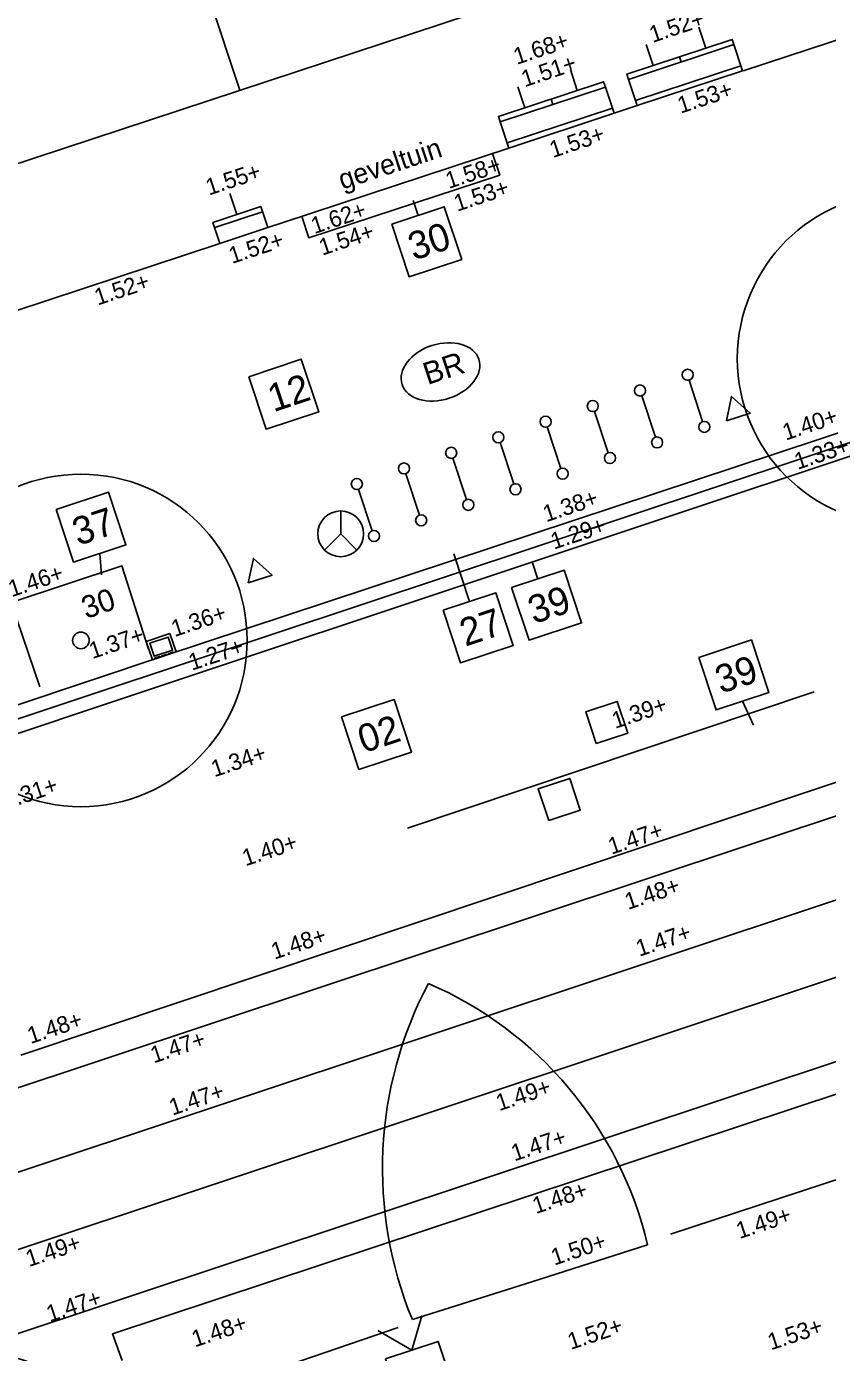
# Model space of a CAD drawing. Extents: x 122462 to 123306, y 485548 to 486417.
# Drawn here: x 122803.07 to 122817.52, y 486173.11 to 486197.04 of the extents above; entities that cross this region are included whole.
import ezdxf

# ---------------------------------------------------------------- set-up
doc = ezdxf.new("R2010")
doc.units = 0
for name, color, linetype in [('B meubilair trammast', 7, 'Continuous'), ('B nummers', 7, 'Continuous'), ('B-WE-AL-T25', 7, 'Continuous'), ('B-WE-AL-WERKGRENS-G', 7, 'Continuous'), ('B-WE-GR-BOOM-S', 7, 'Continuous'), ('B-WE-GR-BOOM_BOOMDIAMETER', 7, 'Continuous'), ('B-WE-IE-MEUBILAIR_WEGMEUBILAIR-S', 7, 'Continuous'), ('B-WE-OG-BEBOUWING_PORTIEK1-G', 7, 'Continuous'), ('B-WE-OG-BEBOUWING_TRAP-G', 7, 'Continuous'), ('B-WE-OG-HOOGTEPUNT-S', 7, 'Continuous'), ('B-WE-OG-TOPOGRAFIE_GEVELDETAIL-G', 7, 'Continuous'), ('B-WE-OG-TOPOKAART-G', 7, 'Continuous'), ('Level 4', 7, 'Continuous'), ('V markering 1-1 10 cm', 7, 'Continuous'), ('V markering figuratie', 7, 'Continuous'), ('V markering haaientanden', 7, 'Continuous'), ('V markering ononderbroken streep 10 cm', 7, 'Continuous'), ('V materiaalscheiding algemeen', 7, 'Continuous'), ('V meubilair ANWB paal', 7, 'Continuous'), ('V meubilair fietsenrek', 7, 'Continuous'), ('V meubilair trammast', 7, 'Continuous'), ('V opsluitband 100x200 mm', 7, 'Continuous'), ('V Rails', 7, 'Continuous'), ('V riool putdeksel', 7, 'Continuous'), ('V riool trottoirkolk', 7, 'Continuous'), ('V trottoirband 180-200x250 mm specie', 7, 'Continuous')]:
    doc.layers.add(name, color=color, linetype=linetype)

msp = doc.modelspace()

# ---------------------------------------------------------------- linework, layer by layer
at = {"layer": 'B meubilair trammast'}
msp.add_lwpolyline([(122807.069, 486186.998), (122807.497, 486187.138), (122807.161, 486187.439)], close=True, dxfattribs=at)
at = {"layer": 'B nummers'}
for p, q in [((122810.132, 486193.627), (122810.043, 486193.897)), ((122804.387, 486187.53), (122804.422, 486187.143)), ((122811.062, 486186.661), (122810.778, 486187.521)), ((122812.296, 486187.068), (122812.194, 486187.378)), ((122815.986, 486184.861), (122816.188, 486184.431)), ((122810.022, 486173.156), (122810.203, 486173.77)), ((122810.022, 486173.156), (122809.407, 486173.511))]:
    msp.add_line(p, q, dxfattribs=at)
for points in [[(122809.657, 486193.47), (122810.607, 486193.784), (122810.92, 486192.834), (122809.971, 486192.521)], [(122807.077, 486190.718), (122808.026, 486191.032), (122808.34, 486190.082), (122807.39, 486189.769)], [(122803.599, 486188.323), (122804.548, 486188.636), (122804.862, 486187.687), (122803.912, 486187.373)], [(122811.821, 486186.912), (122812.771, 486187.225), (122813.084, 486186.275), (122812.135, 486185.962)], [(122810.587, 486186.504), (122811.537, 486186.818), (122811.85, 486185.868), (122810.9, 486185.555)], [(122815.198, 486185.654), (122816.148, 486185.968), (122816.461, 486185.018), (122815.512, 486184.705)], [(122808.751, 486184.581), (122809.701, 486184.894), (122810.014, 486183.944), (122809.064, 486183.631)], [(122809.547, 486172.999), (122810.497, 486173.312), (122810.81, 486172.363), (122809.861, 486172.05)]]:
    msp.add_lwpolyline(points, close=True, dxfattribs=at)
at = {"layer": 'B-WE-AL-WERKGRENS-G'}
msp.add_lwpolyline([(122857.632, 486078.279), (122830.484, 486160.606), (122900.937, 486183.81), (122887.855, 486222.555), (122665.445, 486149.273), (122678.196, 486110.449), (122807.072, 486152.895), (122835.324, 486068.154)], dxfattribs=at)
at = {"layer": 'B-WE-GR-BOOM-S'}
for centre, radius in [((122818.894, 486191.046), 3), ((122804.049, 486185.96), 3), ((122804.049, 486185.96), 0.15)]:
    msp.add_circle(centre, radius, dxfattribs=at)
for start, end in [(0, 180), (180, 0)]:
    msp.add_arc((122804.049, 486185.96), 0.15, start, end, dxfattribs=at)
at = {"layer": 'B-WE-IE-MEUBILAIR_WEGMEUBILAIR-S'}
msp.add_ellipse((122810.538, 486190.805), major_axis=(-0.693, -0.227), ratio=0.685994, dxfattribs=at)
at = {"layer": 'B-WE-OG-BEBOUWING_PORTIEK1-G'}
for p, q in [((122815.325, 486196.648), (122815.2, 486197.028)), ((122814.375, 486196.335), (122814.25, 486196.715)), ((122814.882, 486196.397), (122814.85, 486196.492)), ((122813.007, 486195.884), (122812.882, 486196.264)), ((122812.058, 486195.57), (122811.932, 486195.95)), ((122812.564, 486195.632), (122812.532, 486195.727))]:
    msp.add_line(p, q, dxfattribs=at)
for points in [[(122813.932, 486196.083), (122815.831, 486196.71), (122815.8, 486196.805), (122813.901, 486196.178)], [(122811.614, 486195.319), (122813.513, 486195.945), (122813.482, 486196.04), (122811.583, 486195.414)]]:
    msp.add_lwpolyline(points, close=True, dxfattribs=at)
at = {"layer": 'B-WE-OG-BEBOUWING_TRAP-G'}
for points in [[(122815.956, 486196.33), (122814.057, 486195.704)], [(122815.988, 486196.235), (122814.089, 486195.609)], [(122813.639, 486195.566), (122811.739, 486194.939)], [(122813.67, 486195.471), (122811.771, 486194.844)]]:
    msp.add_lwpolyline(points, dxfattribs=at)
at = {"layer": 'B-WE-OG-TOPOGRAFIE_GEVELDETAIL-G'}
msp.add_line((122806.863, 486193.646), (122806.737, 486194.026), dxfattribs=at)
msp.add_lwpolyline([(122806.557, 486193.124), (122807.419, 486193.408), (122807.294, 486193.788), (122806.431, 486193.503)], close=True, dxfattribs=at)
msp.add_lwpolyline([(122807.325, 486193.693), (122806.463, 486193.408)], dxfattribs=at)
at = {"layer": 'B-WE-OG-TOPOKAART-G'}
for p, q in [((122815.988, 486196.235), (122815.831, 486196.71)), ((122811.771, 486194.844), (122811.614, 486195.319))]:
    msp.add_line(p, q, dxfattribs=at)
for points in [[(122815.999, 486196.239), (122819.975, 486197.551), (122824.066, 486198.901)], [(122813.513, 486195.945), (122813.67, 486195.471), (122814.089, 486195.609), (122813.932, 486196.083)], [(122807.419, 486193.408), (122807.701, 486193.501), (122811.771, 486194.844)], [(122802.837, 486191.896), (122806.557, 486193.124)]]:
    msp.add_lwpolyline(points, dxfattribs=at)
at = {"layer": 'Level 4'}
msp.add_line((122806.915, 486195.886), (122803.874, 486205.113), dxfattribs=at)
at = {"layer": 'V markering 1-1 10 cm'}
for points in [[(122820.303, 486190.322), (122804.286, 486185), (122793.007, 486181.252)], [(122820.386, 486190.104), (122804.368, 486184.77), (122793.094, 486180.995)], [(122814.686, 486175.249), (122819.433, 486176.807)]]:
    msp.add_lwpolyline(points, dxfattribs=at)
at = {"layer": 'V markering figuratie'}
msp.add_line((122712.845, 486143.511), (122860.885, 486192.728), dxfattribs=at)
at = {"layer": 'V markering haaientanden'}
for points in [[(122809.94, 486182.573), (122817.282, 486185.033)], [(122809.772, 486173.563), (122806.472, 486172.433)]]:
    msp.add_lwpolyline(points, dxfattribs=at)
at = {"layer": 'V markering ononderbroken streep 10 cm'}
for points in [[(122812.188, 486174.387), (122814.276, 486175.056)], [(122812.188, 486174.387), (122810.03, 486173.705)]]:
    msp.add_lwpolyline(points, dxfattribs=at)
for centre, radius, start, end in [((122816.643, 486176.429), 7.152, 152.1544, 202.3894), ((122807.592, 486173.463), 6.871, 13.4027, 66.6185)]:
    msp.add_arc(centre, radius, start, end, dxfattribs=at)
at = {"layer": 'V materiaalscheiding algemeen'}
for points in [[(122802.962, 486178.476), (122818.617, 486183.717)], [(122820.373, 486178.699), (122819.656, 486178.534), (122819.692, 486178.438), (122804.62, 486173.448), (122804.792, 486172.968)]]:
    msp.add_lwpolyline(points, dxfattribs=at)
at = {"layer": 'V meubilair ANWB paal'}
for q in [(122808.737, 486188.296), (122808.445, 486187.591), (122809.029, 486187.591)]:
    msp.add_line((122808.737, 486187.883), q, dxfattribs=at)
msp.add_circle((122808.737, 486187.883), 0.413, dxfattribs=at)
at = {"layer": 'V meubilair fietsenrek'}
for p, q in [((122815.269, 486189.909), (122815.027, 486190.657)), ((122814.415, 486189.627), (122814.169, 486190.374)), ((122813.564, 486189.346), (122813.317, 486190.093)), ((122812.712, 486189.065), (122812.465, 486189.811)), ((122811.86, 486188.783), (122811.614, 486189.53)), ((122811.009, 486188.502), (122810.762, 486189.249)), ((122810.157, 486188.221), (122809.911, 486188.968)), ((122809.305, 486187.94), (122809.059, 486188.686))]:
    msp.add_line(p, q, dxfattribs=at)
for centre in [(122814.997, 486190.753), (122814.137, 486190.469), (122813.286, 486190.188), (122812.434, 486189.906), (122815.299, 486189.813), (122811.582, 486189.625), (122814.447, 486189.532), (122810.731, 486189.344), (122809.879, 486189.063), (122813.595, 486189.251), (122812.743, 486188.97), (122809.028, 486188.781), (122811.892, 486188.688), (122811.04, 486188.407), (122810.189, 486188.126), (122809.337, 486187.845)]:
    msp.add_circle(centre, 0.1, dxfattribs=at)
at = {"layer": 'V meubilair trammast'}
msp.add_lwpolyline([(122815.699, 486189.923), (122816.127, 486190.063), (122815.792, 486190.363)], close=True, dxfattribs=at)
at = {"layer": 'V opsluitband 100x200 mm'}
for points in [[(122811.479, 486194.743), (122811.607, 486194.355), (122808.161, 486193.225), (122808.033, 486193.612)], [(122803.306, 486185.122), (122802.789, 486186.643), (122804.788, 486187.304), (122805.271, 486185.801)]]:
    msp.add_lwpolyline(points, dxfattribs=at)
at = {"layer": 'V Rails'}
for p, q in [((122714.919, 486148.627), (122859.557, 486196.72)), ((122715.373, 486147.26), (122860.011, 486195.354)), ((122712.39, 486144.878), (122860.43, 486194.095))]:
    msp.add_line(p, q, dxfattribs=at)
msp.add_arc((122795.822, 486149.654), 24.402, 66.5251, 103.0007, dxfattribs=at)
at = {"layer": 'V riool putdeksel'}
for points in [[(122813.348, 486184.1), (122813.918, 486184.289), (122813.728, 486184.858), (122813.159, 486184.669)], [(122812.49, 486182.711), (122813.059, 486182.9), (122812.87, 486183.47), (122812.3, 486183.281)]]:
    msp.add_lwpolyline(points, close=True, dxfattribs=at)
at = {"layer": 'V riool trottoirkolk'}
for p, q in [((122805.229, 486185.943), (122805.656, 486186.084)), ((122805.656, 486186.084), (122805.766, 486185.752)), ((122805.339, 486185.611), (122805.229, 486185.943)), ((122805.766, 486185.752), (122805.339, 486185.611)), ((122805.386, 486185.626), (122805.385, 486185.631)), ((122805.467, 486185.669), (122805.391, 486185.644)), ((122805.481, 486185.658), (122805.48, 486185.662)), ((122805.505, 486185.665), (122805.503, 486185.67)), ((122805.586, 486185.708), (122805.51, 486185.683)), ((122805.6, 486185.697), (122805.598, 486185.702)), ((122805.624, 486185.705), (122805.622, 486185.709)), ((122805.66, 486185.732), (122805.628, 486185.722)), ((122805.704, 486185.747), (122805.66, 486185.732)), ((122805.719, 486185.736), (122805.717, 486185.741))]:
    msp.add_line(p, q, dxfattribs=at)
msp.add_lwpolyline([(122805.292, 486185.911), (122805.624, 486186.021), (122805.703, 486185.783), (122805.371, 486185.674)], close=True, dxfattribs=at)
for centre, start, end in [((122805.394, 486185.634), 108.2746, 198.2746), ((122805.47, 486185.659), 18.2746, 108.2746), ((122805.513, 486185.673), 108.2746, 198.2746), ((122805.589, 486185.698), 18.2746, 108.2746), ((122805.632, 486185.713), 108.2746, 198.2746), ((122805.707, 486185.738), 18.2746, 108.2746)]:
    msp.add_arc(centre, 0.01, start, end, dxfattribs=at)
at = {"layer": 'V trottoirband 180-200x250 mm specie'}
msp.add_lwpolyline([(122833.081, 486194.781), (122818.107, 486189.829), (122805.552, 486185.683), (122794.641, 486182.031), (122786.085, 486179.205)], dxfattribs=at)

# ---------------------------------------------------------------- texts
at = {"layer": 'B nummers'}
for s, p in [('30', (122810.056, 486192.812)), ('12', (122807.522, 486190.076)), ('37', (122803.997, 486187.665)), ('39', (122812.22, 486186.253)), ('27', (122810.986, 486185.846)), ('39', (122815.597, 486184.996)), ('02', (122809.149, 486183.922))]:
    msp.add_text(s, height=0.5, rotation=18.2603, dxfattribs=at).set_placement(p)
at = {"layer": 'B-WE-AL-T25'}
msp.add_text('geveltuin', height=0.36, rotation=18.3134, dxfattribs=at).set_placement((122808.767, 486194.091))
at = {"layer": 'B-WE-GR-BOOM_BOOMDIAMETER'}
msp.add_text('30', height=0.4, rotation=18.7219, dxfattribs=at).set_placement((122804.142, 486186.345))
at = {"layer": 'B-WE-IE-MEUBILAIR_WEGMEUBILAIR-S'}
msp.add_text('BR', height=0.4, rotation=18.1627, dxfattribs=at).set_placement((122810.303, 486190.567))
at = {"layer": 'B-WE-OG-HOOGTEPUNT-S'}
for s, rotation, p in [('1.52+', 18.2611, (122814.365, 486196.741)), ('1.68+', 18.2611, (122811.914, 486196.345)), ('1.51+', 18.2611, (122812.055, 486195.94)), ('1.53+', 18.2611, (122814.874, 486195.464)), ('1.53+', 18.2611, (122812.564, 486194.663)), ('1.55+', 18.2611, (122806.36, 486193.987)), ('1.58+', 18.2611, (122810.687, 486194.105)), ('1.53+', 18.2611, (122810.838, 486193.695)), ('1.62+', 18.2611, (122808.26, 486193.29)), ('1.52+', 18.2611, (122806.775, 486192.752)), ('1.54+', 18.2611, (122808.404, 486192.902)), ('1.52+', 18.2611, (122804.351, 486192.002)), ('1.40+', 18.5058, (122816.77, 486189.565)), ('1.33+', 18.4178, (122816.983, 486189.038)), ('1.38+', 18.4178, (122812.446, 486188.092)), ('1.29+', 18.3802, (122812.584, 486187.597)), ('1.46+', 18.2498, (122802.797, 486186.738)), ('1.36+', 18.2498, (122805.737, 486186.02)), ('1.37+', 18.3802, (122804.255, 486185.621)), ('1.27+', 18.3802, (122806.05, 486185.413)), ('1.39+', 18.3802, (122813.69, 486184.363)), ('1.34+', 18.2498, (122806.457, 486183.49)), ('1.31+', 18.2498, (122802.694, 486182.912)), ('1.47+', 18.5084, (122813.622, 486182.092)), ('1.40+', 18.2498, (122807.019, 486181.883)), ('1.48+', 18.5084, (122813.923, 486181.096)), ('1.47+', 18.5084, (122814.125, 486180.251)), ('1.48+', 18.2498, (122807.541, 486180.199)), ('1.48+', 18.3717, (122803.141, 486178.677)), ('1.47+', 18.3717, (122805.362, 486178.327)), ('1.47+', 18.3717, (122805.699, 486177.384)), ('1.49+', 18.3717, (122811.597, 486177.465)), ('1.47+', 18.3717, (122811.872, 486176.559)), ('1.48+', 18.3717, (122812.256, 486175.608)), ('1.49+', 18.3223, (122815.933, 486175.157)), ('1.49+', 18.3717, (122803.111, 486174.653)), ('1.50+', 18.3717, (122812.591, 486174.679)), ('1.47+', 18.3717, (122803.484, 486173.657)), ('1.48+', 18.3717, (122806.107, 486173.203)), ('1.52+', 18.3223, (122812.891, 486173.158)), ('1.53+', 18.3223, (122816.501, 486173.149))]:
    msp.add_text(s, height=0.3, rotation=rotation, dxfattribs=at).set_placement(p)

doc.saveas('drawing.dxf')
